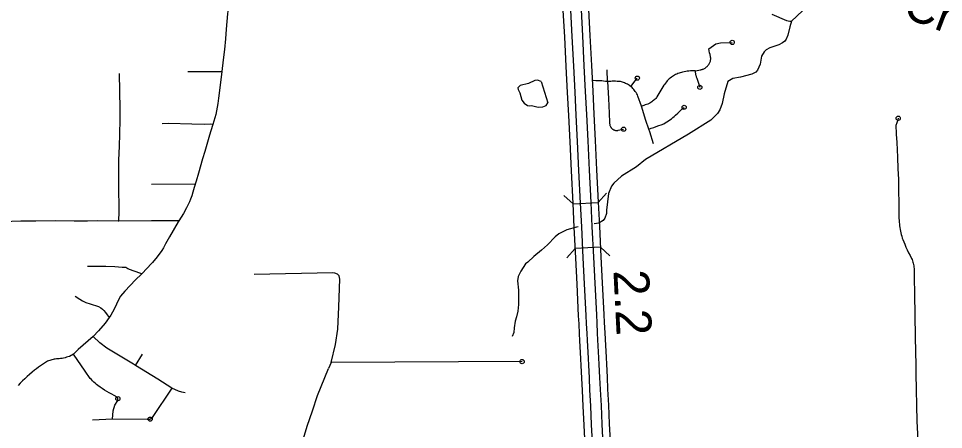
# Model space of a CAD drawing. Extents: x -19 to 366, y -4 to 359.
# Drawn here: x 154.399 to 156.487, y 181.01 to 181.938 of the extents above; entities that cross this region are included whole.
import ezdxf

# ---------------------------------------------------------------- set-up
doc = ezdxf.new("R2010")
doc.units = 0
for name, color, linetype in [('Level 19', 7, 'Continuous'), ('Level 31', 7, 'Continuous'), ('Level 32', 7, 'Continuous'), ('Level 35', 7, 'Continuous'), ('Level 39', 7, 'Continuous'), ('Level 48', 7, 'Continuous'), ('Level 60', 7, 'Continuous')]:
    doc.layers.add(name, color=color, linetype=linetype)

msp = doc.modelspace()

# ---------------------------------------------------------------- linework, layer by layer
at = {"layer": 'Level 19'}
for points in [[(155.6801, 180.9429), (155.676, 181.0205), (155.6741, 181.0627), (155.6722, 181.0983), (155.6709, 181.126), (155.6694, 181.155), (155.6687, 181.1701), (155.6664, 181.2111), (155.6657, 181.226), (155.6645, 181.2489), (155.6636, 181.2669), (155.6599, 181.3383), (155.6569, 181.3975), (155.6536, 181.4669), (155.651, 181.5206), (155.6472, 181.5942), (155.6441, 181.6598), (155.6411, 181.7196), (155.6385, 181.7714), (155.6355, 181.8296), (155.6322, 181.8971), (155.629, 181.956)], [(155.6451, 181.9568), (155.6483, 181.8979), (155.6516, 181.8304), (155.6546, 181.7722), (155.6572, 181.7204), (155.6601, 181.6606), (155.6632, 181.595), (155.6671, 181.5214), (155.6697, 181.4677), (155.6729, 181.3983), (155.676, 181.3392), (155.6797, 181.2677), (155.6805, 181.2497), (155.6818, 181.2268), (155.6825, 181.2119), (155.6848, 181.1709), (155.6855, 181.1557), (155.687, 181.1268), (155.6883, 181.0991), (155.6902, 181.0635), (155.6921, 181.0213), (155.6961, 180.9438)], [(155.7207, 180.9453), (155.7167, 181.0225), (155.7148, 181.0648), (155.7129, 181.1004), (155.7116, 181.128), (155.7101, 181.1569), (155.7094, 181.1721), (155.7071, 181.2132), (155.7064, 181.2281), (155.7051, 181.251), (155.7043, 181.269), (155.7006, 181.3404), (155.6975, 181.3995), (155.6943, 181.4689), (155.6917, 181.5226), (155.6878, 181.5962), (155.6847, 181.6618), (155.6818, 181.7216), (155.6792, 181.7735), (155.6762, 181.8317), (155.6729, 181.8992), (155.6697, 181.9581)], [(155.6858, 181.9589), (155.6889, 181.9), (155.6923, 181.8325), (155.6953, 181.7743), (155.6979, 181.7224), (155.7008, 181.6626), (155.7039, 181.597), (155.7077, 181.5234), (155.7104, 181.4696), (155.7136, 181.4003), (155.7167, 181.3413), (155.7203, 181.2698), (155.7212, 181.2518), (155.7225, 181.2289), (155.7231, 181.214), (155.7254, 181.1729), (155.7261, 181.1577), (155.7276, 181.1288), (155.729, 181.1012), (155.7309, 181.0655), (155.7328, 181.0233), (155.7368, 180.9463)]]:
    msp.add_lwpolyline(points, dxfattribs=at)
at = {"layer": 'Level 31'}
for points in [[(154.8754, 181.9867), (154.8745, 181.9792), (154.8713, 181.9488), (154.8681, 181.9143), (154.8664, 181.8924), (154.8642, 181.8685), (154.8615, 181.8451), (154.8583, 181.8187)], [(155.9265, 181.8205), (155.9394, 181.8226), (155.9404, 181.8228), (155.942, 181.8232), (155.9433, 181.8236), (155.9446, 181.824), (155.946, 181.8247), (155.9477, 181.8256), (155.9492, 181.8265), (155.9508, 181.8276), (155.9522, 181.8288), (155.9534, 181.8299), (155.9543, 181.8309), (155.9553, 181.8319), (155.9561, 181.8327), (155.9572, 181.8342), (155.9582, 181.8357), (155.959, 181.8371), (155.9598, 181.8386), (155.9604, 181.8401), (155.9608, 181.8416), (155.9612, 181.8432), (155.9615, 181.845), (155.9616, 181.8467), (155.9616, 181.8483), (155.9616, 181.8494), (155.9615, 181.8503), (155.9612, 181.8521), (155.9601, 181.8567), (155.9591, 181.8611), (155.9582, 181.8654), (155.9573, 181.8698), (155.9731, 181.8813), (155.9838, 181.8831), (156.0101, 181.8843)], [(154.626, 181.4811), (154.6265, 181.5023), (154.6257, 181.5627), (154.6255, 181.5958), (154.6257, 181.6184), (154.627, 181.6503), (154.6284, 181.6771), (154.6285, 181.7101), (154.6289, 181.7347), (154.6273, 181.8139)], [(154.7818, 181.819), (154.8583, 181.8187)], [(154.8583, 181.8187), (154.8544, 181.7878), (154.8507, 181.7581), (154.8491, 181.7463), (154.8479, 181.7384), (154.8444, 181.7217), (154.8382, 181.6993)], [(155.7288, 181.7957), (155.728, 181.8227)], [(155.9265, 181.8205), (155.9229, 181.8204), (155.9193, 181.8203), (155.9158, 181.82), (155.9122, 181.8197), (155.9087, 181.8192), (155.9052, 181.8187), (155.9017, 181.8181), (155.8982, 181.8173), (155.8955, 181.8166), (155.8928, 181.8159), (155.8901, 181.815), (155.8875, 181.814), (155.8849, 181.8129), (155.8824, 181.8116), (155.8799, 181.8103), (155.8775, 181.8089), (155.8751, 181.8074), (155.8728, 181.8058), (155.8704, 181.8039), (155.868, 181.8018), (155.8658, 181.7997), (155.8636, 181.7974), (155.8616, 181.7951), (155.8597, 181.7926), (155.8578, 181.7901), (155.8561, 181.7875), (155.8404, 181.7616), (155.839, 181.7597), (155.8375, 181.7578), (155.8359, 181.7561), (155.8342, 181.7544), (155.8324, 181.7528), (155.8305, 181.7513), (155.8286, 181.7499), (155.8266, 181.7486), (155.8245, 181.7474), (155.8224, 181.7463), (155.8196, 181.7452), (155.8168, 181.744), (155.8139, 181.743), (155.811, 181.742), (155.8081, 181.7411), (155.8052, 181.7403)], [(155.9265, 181.8205), (155.9265, 181.8191), (155.9266, 181.8178), (155.9268, 181.8163), (155.927, 181.8149), (155.9272, 181.8134), (155.9275, 181.8121), (155.9279, 181.8106), (155.9282, 181.8093), (155.9286, 181.808), (155.9291, 181.8066), (155.9296, 181.8052), (155.9301, 181.8039), (155.9371, 181.7829)], [(155.7288, 181.7957), (155.7244, 181.7963), (155.72, 181.7968), (155.7156, 181.7973), (155.7112, 181.7976), (155.7068, 181.7978), (155.7024, 181.7979), (155.698, 181.798), (155.6935, 181.7979)], [(155.8052, 181.7403), (155.7974, 181.7632), (155.7961, 181.7659), (155.7947, 181.7685), (155.7931, 181.771), (155.7915, 181.7734), (155.7898, 181.7758), (155.788, 181.7781), (155.7861, 181.7803), (155.7841, 181.7825), (155.7822, 181.7841), (155.7802, 181.7856), (155.7782, 181.7871), (155.7761, 181.7884), (155.7739, 181.7897), (155.7717, 181.7908), (155.7695, 181.7919), (155.7672, 181.7929), (155.7649, 181.7938), (155.7625, 181.7945), (155.7601, 181.7952), (155.7577, 181.7957), (155.7539, 181.7961), (155.7503, 181.7963), (155.7467, 181.7965), (155.7431, 181.7965), (155.7395, 181.7965), (155.7359, 181.7963), (155.7324, 181.796), (155.7288, 181.7957)], [(155.7288, 181.7957), (155.7313, 181.7579), (155.7326, 181.7248), (155.7335, 181.7036), (155.7335, 181.7025), (155.7335, 181.7012), (155.7336, 181.7), (155.7338, 181.6989), (155.734, 181.6978), (155.7343, 181.6967), (155.7347, 181.6957), (155.7351, 181.6948), (155.7356, 181.694), (155.736, 181.6932), (155.7366, 181.6924), (155.7372, 181.6915), (155.7379, 181.6908), (155.7385, 181.6901), (155.7392, 181.6894), (155.7402, 181.6886), (155.741, 181.6881), (155.7418, 181.6875), (155.7426, 181.6871), (155.7435, 181.6867), (155.7444, 181.6863), (155.7454, 181.686), (155.7467, 181.6857), (155.7475, 181.6856), (155.7482, 181.6855), (155.7495, 181.6855), (155.7503, 181.6855), (155.751, 181.6856), (155.7521, 181.6857), (155.7531, 181.6859), (155.765, 181.6883)], [(155.781, 181.785), (155.7959, 181.8037)], [(155.8218, 181.6886), (155.8152, 181.7078), (155.8052, 181.7403)], [(155.8218, 181.6886), (155.8275, 181.6905), (155.8332, 181.6924), (155.8388, 181.6943), (155.8444, 181.6964), (155.85, 181.6985), (155.8555, 181.7006), (155.8592, 181.7026), (155.8627, 181.7048), (155.8662, 181.707), (155.8696, 181.7094), (155.873, 181.7119), (155.8762, 181.7145), (155.8794, 181.7171), (155.8825, 181.7199), (155.8872, 181.7245), (155.8919, 181.729), (155.8968, 181.7334), (155.9017, 181.7377)], [(156.3848, 181.7131), (156.3839, 181.7089), (156.383, 181.7069), (156.3821, 181.7049), (156.3814, 181.7029), (156.3807, 181.7008), (156.3802, 181.6987), (156.3797, 181.6966), (156.3801, 181.679), (156.3801, 181.6774), (156.3815, 181.6583), (156.3832, 181.6255), (156.3837, 181.5991), (156.3851, 181.5752), (156.3856, 181.5486), (156.3859, 181.5232), (156.3862, 181.4979), (156.3862, 181.4947), (156.3862, 181.4915), (156.3863, 181.4871), (156.3866, 181.4828), (156.3869, 181.4785), (156.3874, 181.4741), (156.3879, 181.4702), (156.3886, 181.4661), (156.3891, 181.4621), (156.3898, 181.4582), (156.3906, 181.4543), (156.3915, 181.4504), (156.3926, 181.4465), (156.3938, 181.4427), (156.3952, 181.439), (156.3994, 181.4287), (156.4022, 181.4222), (156.4052, 181.4157), (156.4083, 181.4094), (156.4116, 181.4031), (156.4149, 181.3968), (156.416, 181.3941), (156.417, 181.3913), (156.4179, 181.3885), (156.4186, 181.3857), (156.4193, 181.3828), (156.4199, 181.3799), (156.4203, 181.377), (156.4207, 181.3741), (156.4209, 181.3712), (156.4211, 181.3683), (156.4211, 181.3653), (156.4209, 181.3532), (156.4213, 181.3158), (156.423, 181.2202), (156.4237, 181.1853), (156.4247, 181.1569), (156.4249, 181.1359), (156.427, 181.0289), (156.4287, 180.9861)], [(154.8382, 181.6993), (154.8318, 181.6994), (154.8184, 181.6992), (154.7903, 181.6996), (154.7387, 181.701), (154.7234, 181.7008)], [(154.8382, 181.6993), (154.8375, 181.6969), (154.8307, 181.6748), (154.8258, 181.6591), (154.8198, 181.6381), (154.8147, 181.6214), (154.8055, 181.5889), (154.8003, 181.571), (154.7959, 181.5567), (154.793, 181.5465), (154.7904, 181.5381), (154.7878, 181.5304), (154.7854, 181.5244), (154.7788, 181.5105), (154.7715, 181.4979), (154.7616, 181.4818)], [(155.8327, 181.6555), (155.8241, 181.6821), (155.8218, 181.6886)], [(154.7982, 181.5643), (154.6998, 181.5633)], [(154.626, 181.4811), (154.6247, 181.4811), (154.5782, 181.4815), (154.5551, 181.481), (154.5247, 181.4808), (154.4823, 181.4814), (154.4383, 181.4806), (154.4182, 181.4808), (154.405, 181.4804)], [(154.7616, 181.4818), (154.7509, 181.4818), (154.6996, 181.4814), (154.626, 181.4811)], [(154.7616, 181.4818), (154.7598, 181.4789), (154.7403, 181.445), (154.7315, 181.4295), (154.7267, 181.4206), (154.723, 181.4148), (154.7127, 181.4002), (154.7018, 181.3872), (154.6992, 181.3844)], [(154.6992, 181.3844), (154.6896, 181.3743), (154.6774, 181.3618)], [(154.6774, 181.3618), (154.6769, 181.3613), (154.6638, 181.3482), (154.6394, 181.323), (154.6299, 181.3113), (154.6252, 181.3028), (154.6205, 181.2934), (154.6151, 181.2821), (154.6075, 181.2685), (154.6038, 181.2631)], [(155.1051, 181.1618), (155.1149, 181.2021), (155.1199, 181.2367), (155.1224, 181.2871), (155.1243, 181.35), (155.1231, 181.3576), (155.1193, 181.3613), (155.1136, 181.3632), (155.1086, 181.3638), (154.9312, 181.3601)], [(154.5275, 181.3112), (154.5377, 181.305), (154.538, 181.3046), (154.544, 181.3011), (154.5511, 181.2971), (154.5611, 181.2944), (154.58, 181.288), (154.5849, 181.2854), (154.5891, 181.282), (154.5918, 181.2791), (154.5957, 181.2746), (154.5997, 181.2695), (154.6038, 181.2631)], [(154.6038, 181.2631), (154.5952, 181.2507), (154.5802, 181.2334), (154.5678, 181.2206)], [(154.5678, 181.2206), (154.5566, 181.2108), (154.5454, 181.2008), (154.5343, 181.1908), (154.5233, 181.1807)], [(154.6637, 181.1546), (154.6588, 181.1576), (154.5991, 181.194), (154.5832, 181.2063), (154.5678, 181.2206)], [(154.5233, 181.1807), (154.5143, 181.1755), (154.5111, 181.1744), (154.5078, 181.1734), (154.5045, 181.1725), (154.5012, 181.1717), (154.4979, 181.171), (154.4945, 181.1705), (154.4911, 181.1701), (154.4877, 181.1698), (154.4851, 181.1696), (154.4825, 181.1694), (154.48, 181.169), (154.4774, 181.1685), (154.4749, 181.1679), (154.4724, 181.1672), (154.47, 181.1663), (154.4675, 181.1654), (154.4651, 181.1644), (154.4628, 181.1632), (154.4581, 181.1603), (154.4534, 181.1573), (154.4488, 181.1542), (154.4443, 181.1509), (154.4399, 181.1476), (154.4355, 181.1441), (154.43, 181.1395), (154.4245, 181.1348), (154.4191, 181.13), (154.4138, 181.1251), (154.4086, 181.1201), (154.4035, 181.115), (154.3985, 181.1098)], [(154.6118, 181.0334), (154.613, 181.0522), (154.6171, 181.0651), (154.6237, 181.0762), (154.6239, 181.0769), (154.6239, 181.0778), (154.6239, 181.0785), (154.6238, 181.0792), (154.6237, 181.0799), (154.6234, 181.0808), (154.6232, 181.0814), (154.6227, 181.0822), (154.6223, 181.0828), (154.6218, 181.0835), (154.6153, 181.0872), (154.6098, 181.09), (154.6044, 181.093), (154.599, 181.0961), (154.5938, 181.0994), (154.5886, 181.1027), (154.5834, 181.1062), (154.5784, 181.1099), (154.5754, 181.1123), (154.5725, 181.1149), (154.5696, 181.1175), (154.5668, 181.1202), (154.5641, 181.123), (154.5614, 181.1259), (154.5502, 181.1423), (154.5233, 181.1807)], [(154.6637, 181.1546), (154.6791, 181.1807)], [(155.536, 181.1637), (155.1051, 181.1618), (155.0994, 181.148)], [(154.7454, 181.1034), (154.7135, 181.1237), (154.6637, 181.1546)], [(155.0402, 180.9827), (155.0511, 181.0176), (155.0626, 181.0526), (155.0745, 181.0874), (155.0994, 181.148)], [(154.7454, 181.1034), (154.7012, 181.0373), (154.7003, 181.0363), (154.6993, 181.0354), (154.6983, 181.0347), (154.6973, 181.0341), (154.6966, 181.0338), (154.696, 181.0335), (154.6953, 181.0333), (154.6946, 181.0331), (154.6938, 181.0329), (154.6931, 181.0328), (154.6924, 181.0327), (154.6916, 181.0327), (154.6909, 181.0327), (154.69, 181.0328), (154.6118, 181.0334)], [(154.7754, 181.0934), (154.7681, 181.0945), (154.7604, 181.0966), (154.7454, 181.1034)], [(154.6118, 181.0334), (154.5665, 181.0318)]]:
    msp.add_lwpolyline(points, dxfattribs=at)
for centre in [(156.0101, 181.8843), (155.7959, 181.8037), (155.9371, 181.7829), (155.9017, 181.7377), (156.3848, 181.7131), (155.765, 181.6883), (155.536, 181.1637), (154.6237, 181.0799), (154.6966, 181.0338)]:
    msp.add_circle(centre, 0.00473, dxfattribs=at)
at = {"layer": 'Level 32'}
for points in [[(154.405, 181.4804), (154.263, 181.4754), (154.2643, 181.4178)], [(154.642, 181.3759), (154.6331, 181.3761), (154.6172, 181.3779), (154.5968, 181.3781), (154.56, 181.3785), (154.5554, 181.3782)], [(154.6774, 181.3618), (154.6583, 181.3688), (154.6465, 181.373), (154.642, 181.3759)]]:
    msp.add_lwpolyline(points, dxfattribs=at)
at = {"layer": 'Level 35'}
for points in [[(156.0998, 181.9477), (156.1328, 181.9339), (156.1402, 181.9324), (156.1442, 181.9326), (156.1684, 181.9553)], [(156.1442, 181.9326), (156.1405, 181.9196), (156.1357, 181.9006), (156.1319, 181.8916), (156.1288, 181.8872), (156.124, 181.8833), (156.1153, 181.8787), (156.095, 181.8717), (156.0866, 181.8672), (156.0821, 181.8633), (156.0764, 181.8531), (156.0736, 181.8352), (156.0672, 181.8215), (156.0633, 181.8174), (156.0547, 181.8127), (156.0291, 181.8061), (156.0117, 181.8029), (156.0005, 181.7957), (155.9921, 181.768), (155.9878, 181.7467), (155.9819, 181.7318), (155.9773, 181.7237), (155.9619, 181.7088), (155.9114, 181.6769), (155.8145, 181.6203), (155.7939, 181.6032)], [(155.5791, 181.7962), (155.5707, 181.7987), (155.5648, 181.7986), (155.5507, 181.7917), (155.5317, 181.787), (155.5265, 181.7821), (155.5273, 181.7779), (155.5311, 181.7702), (155.5352, 181.7538), (155.5408, 181.7471), (155.5479, 181.7415), (155.5525, 181.7409), (155.5568, 181.7417), (155.572, 181.738), (155.5828, 181.739), (155.5901, 181.7421), (155.5942, 181.7481)], [(155.5791, 181.7962), (155.5942, 181.7481)], [(155.7939, 181.6032), (155.7605, 181.5822), (155.7428, 181.5663), (155.738, 181.5601), (155.7307, 181.5433), (155.7262, 181.5056), (155.7261, 181.4982), (155.7229, 181.4873), (155.719, 181.4819), (155.7088, 181.476), (155.6986, 181.4746)], [(155.6628, 181.4677), (155.6589, 181.4671), (155.637, 181.461), (155.619, 181.452), (155.6104, 181.4455), (155.5932, 181.4276), (155.5798, 181.4153), (155.5623, 181.4013), (155.5487, 181.388), (155.5435, 181.3843), (155.5328, 181.3681), (155.527, 181.3555), (155.5253, 181.3464), (155.5282, 181.3248), (155.5276, 181.2925), (155.5262, 181.2779), (155.5236, 181.2644), (155.5206, 181.255)], [(155.5206, 181.255), (155.5177, 181.2401), (155.5173, 181.2297), (155.5139, 181.2205)]]:
    msp.add_lwpolyline(points, dxfattribs=at)
at = {"layer": 'Level 39'}
for p, q in [((155.651, 181.5198), (155.63, 181.5389)), ((155.7078, 181.5226), (155.7268, 181.5437)), ((155.651, 181.5198), (155.7078, 181.5226)), ((155.6558, 181.4191), (155.6367, 181.398)), ((155.7126, 181.4217), (155.6558, 181.4191)), ((155.7126, 181.4217), (155.7336, 181.4026))]:
    msp.add_line(p, q, dxfattribs=at)
at = {"layer": 'Level 60'}
for points in [[(0, 180.8999), (7.1228, 180.9044), (14.2457, 180.9176), (21.3685, 180.9397), (28.4912, 180.9706), (35.614, 181.0103), (42.7366, 181.0589), (49.8592, 181.1163), (56.9818, 181.1825), (64.1042, 181.2575), (71.2266, 181.3414), (78.3488, 181.4341), (85.4709, 181.5357), (92.5929, 181.646), (99.7147, 181.7652), (106.8364, 181.8933), (113.9579, 182.0301), (121.0793, 182.1758), (128.2005, 182.3303), (135.3214, 182.4936), (142.4422, 182.6658), (149.5627, 182.8468), (156.683, 183.0366), (163.8031, 183.2352), (170.9229, 183.4427), (178.0425, 183.659), (185.1617, 183.8841), (192.2807, 184.1181), (199.3994, 184.3608), (206.5178, 184.6124), (213.6359, 184.8728), (220.7537, 185.1421), (227.8711, 185.4201), (234.9881, 185.707), (242.1048, 186.0027), (249.2212, 186.3073), (256.3371, 186.6206), (263.4526, 186.9428), (270.5678, 187.2738), (277.6825, 187.6136), (284.7968, 187.9622), (291.9107, 188.3197), (299.0241, 188.6859), (306.1371, 189.061), (313.2495, 189.4449), (320.3615, 189.8377), (327.4731, 190.2392), (334.5841, 190.6495), (341.6946, 191.0687)], [(0, 172.2839), (7.1335, 172.2883), (14.267, 172.3015), (21.4005, 172.3236), (28.5339, 172.3544), (35.6673, 172.3941), (42.8006, 172.4426), (49.9339, 172.4999), (57.0671, 172.566), (64.2002, 172.6409), (71.3332, 172.7246), (78.4661, 172.8172), (85.5989, 172.9186), (92.7315, 173.0287), (99.8641, 173.1477), (106.9964, 173.2755), (114.1286, 173.4122), (121.2606, 173.5576), (128.3925, 173.7119), (135.5241, 173.8749), (142.6555, 174.0468), (149.7867, 174.2275), (156.9177, 174.417), (164.0485, 174.6153), (171.179, 174.8224), (178.3092, 175.0383), (185.4392, 175.2631), (192.5688, 175.4966), (199.6982, 175.739), (206.8273, 175.9902), (213.9561, 176.2502), (221.0845, 176.5189), (228.2126, 176.7965), (235.3404, 177.083), (242.4677, 177.3782), (249.5948, 177.6822), (256.7214, 177.995), (263.8476, 178.3167), (270.9735, 178.6471), (278.0989, 178.9863), (285.2239, 179.3344), (292.3485, 179.6912), (299.4726, 180.0569), (306.5963, 180.4314), (313.7195, 180.8146), (320.8422, 181.2067), (327.9644, 181.6076), (335.0862, 182.0172), (342.2074, 182.4357)]]:
    msp.add_spline(points, degree=3, dxfattribs=at)

# ---------------------------------------------------------------- texts
at = {"layer": 'Level 35'}
msp.add_text('Creek', height=0.08, rotation=339.1616, dxfattribs=at).set_placement((156.3908, 181.9436))
at = {"layer": 'Level 48'}
msp.add_text('2.2', height=0.08, rotation=272.8993, dxfattribs=at).set_placement((155.742, 181.3693))

doc.saveas('drawing.dxf')
